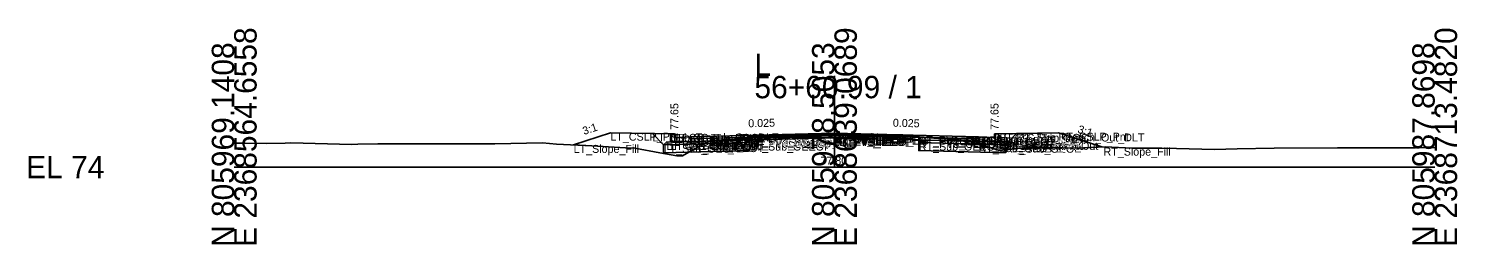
# Model space of a CAD drawing. Extents: x -26 to 8153, y -10 to 9520.
# Drawn here: x 4974.3 to 5152.8, y 4990.3 to 5017.3 of the extents above; entities that cross this region are included whole.
import ezdxf

# ---------------------------------------------------------------- set-up
doc = ezdxf.new("R2010")
doc.units = 0
for name, color, linetype in [('Exist CMT Pavement', 7, 'Continuous'), ('Exist Cross Section Cell', 7, 'Continuous'), ('Exist XS Center Line Elevation Label', 7, 'Continuous'), ('Exist XS Ground Line', 7, 'Continuous'), ('Prop CMT Conc Surface', 7, 'Continuous'), ('Prop CMT Concrete Structures', 7, 'Continuous'), ('Prop CMT Pvmt Course 1', 7, 'Continuous'), ('Prop CMT Pvmt Course 1 CG', 7, 'Continuous'), ('Prop CMT Pvmt Course 1 Wedge', 7, 'Continuous'), ('Prop CMT Pvmt Course 2', 7, 'Continuous'), ('Prop CMT Pvmt Course 2 Wedge', 7, 'Continuous'), ('Prop CMT Pvmt Course 3', 7, 'Continuous'), ('Prop CMT Pvmt Course 3 Wedge', 7, 'Continuous'), ('Prop CMT Pvmt Surface', 7, 'Continuous'), ('Prop CMT Pvmt Wedge Surface 1', 7, 'Continuous'), ('Prop CMT Pvmt Wedge Surface 2', 7, 'Continuous'), ('Prop CMT Pvmt Wedge Surface 3', 7, 'Continuous'), ('Prop CMT Shallow Undercut', 7, 'Continuous'), ('Prop CMT Shallow Undercut Boundary', 7, 'Continuous'), ('Prop CMT Slope Grass', 7, 'Continuous'), ('Prop CMT Subgrade Earthwork', 7, 'Continuous'), ('Prop XS Earthwork Shape', 7, 'Continuous'), ('Prop XS Hydro Elevations', 7, 'Continuous'), ('Prop XS SE Text', 7, 'Continuous'), ('Prop XS Side Slope Text', 7, 'Continuous'), ('Prop XS Subgrade Earthwork', 7, 'Continuous'), ('Scratch_Level_2', 7, 'Continuous'), ('Scratch_Level_6', 7, 'Continuous')]:
    doc.layers.add(name, color=color, linetype=linetype)

msp = doc.modelspace()

# ---------------------------------------------------------------- linework, layer by layer
at = {"layer": 'Exist CMT Pavement'}
for p, q in [((5064.23, 5003.6), (5064.6, 5003.61)), ((5064.6, 5003.61), (5074.27, 5003.79)), ((5074.27, 5003.79), (5074.75, 5003.8)), ((5074.75, 5003.8), (5085.03, 5003.73)), ((5085.03, 5003.73), (5085.55, 5003.72))]:
    msp.add_line(p, q, dxfattribs=at)
at = {"layer": 'Exist Cross Section Cell'}
for p, q in [((5075, 5000), (5075, 5011.41)), ((5000, 5000), (5075, 5000)), ((5075, 5000), (5150, 5000))]:
    msp.add_line(p, q, dxfattribs=at)
at = {"layer": 'Exist XS Ground Line'}
for p, q in [((5000, 5002.97), (5001.35, 5002.97)), ((5001.35, 5002.97), (5004.08, 5002.96)), ((5004.08, 5002.96), (5006.35, 5002.99)), ((5006.35, 5002.99), (5007.08, 5003.01)), ((5007.08, 5003.01), (5014.71, 5002.84)), ((5014.71, 5002.84), (5015.46, 5002.85)), ((5015.46, 5002.85), (5017.96, 5002.89)), ((5017.96, 5002.89), (5025.88, 5002.9)), ((5025.88, 5002.9), (5032.58, 5002.91)), ((5032.58, 5002.91), (5038.53, 5003.03)), ((5038.53, 5003.03), (5040.26, 5002.87)), ((5040.26, 5002.87), (5044.68, 5002.67)), ((5044.68, 5002.67), (5048.9, 5002.41)), ((5057.02, 5001.98), (5059.6, 5003.32)), ((5059.6, 5003.32), (5063.23, 5003.54)), ((5063.23, 5003.54), (5064.23, 5003.6)), ((5064.23, 5003.6), (5064.6, 5003.61)), ((5064.6, 5003.61), (5074.27, 5003.79)), ((5074.27, 5003.79), (5074.75, 5003.8)), ((5074.75, 5003.8), (5085.03, 5003.73)), ((5085.03, 5003.73), (5085.55, 5003.72)), ((5085.55, 5003.72), (5089.24, 5003.5)), ((5089.24, 5003.5), (5091.31, 5003.37)), ((5091.31, 5003.37), (5092.08, 5003.16)), ((5092.08, 5003.16), (5095.64, 5002.08)), ((5105.31, 5002.36), (5108.82, 5002.53)), ((5108.82, 5002.53), (5112.18, 5002.38)), ((5048.9, 5002.41), (5050.07, 5002.36)), ((5050.07, 5002.36), (5053.2, 5001.77)), ((5053.2, 5001.77), (5055.31, 5001.41)), ((5055.31, 5001.41), (5056.01, 5001.42)), ((5056.01, 5001.42), (5057.02, 5001.98)), ((5095.64, 5002.08), (5097.91, 5002.3)), ((5097.91, 5002.3), (5099.11, 5002.41)), ((5099.11, 5002.41), (5103.5, 5002.39)), ((5103.5, 5002.39), (5105.31, 5002.36)), ((5112.18, 5002.38), (5115.89, 5002.37)), ((5115.89, 5002.37), (5117.75, 5002.3)), ((5117.75, 5002.3), (5122.49, 5002.18)), ((5122.49, 5002.18), (5125.33, 5002.28)), ((5125.33, 5002.28), (5129.94, 5002.36)), ((5129.94, 5002.36), (5137.84, 5002.42)), ((5137.84, 5002.42), (5143.25, 5002.39)), ((5143.25, 5002.39), (5147.62, 5002.41)), ((5147.62, 5002.41), (5150, 5002.46))]:
    msp.add_line(p, q, dxfattribs=at)
at = {"layer": 'Prop CMT Conc Surface'}
for points in [[(5055, 5003.65), (5055, 5004.15), (5054.5, 5004.15)], [(5057, 5003.78), (5055, 5003.65)], [(5093, 5003.78), (5095, 5003.65)], [(5095, 5003.65), (5095, 5004.15), (5095.5, 5004.15)]]:
    msp.add_lwpolyline(points, dxfattribs=at)
at = {"layer": 'Prop CMT Concrete Structures'}
for points in [[(5057, 5003.78), (5055, 5003.65), (5055, 5004.15), (5054.5, 5004.15)], [(5054.5, 5004.15), (5054.5, 5003.14), (5057, 5003.2)], [(5057, 5003.2), (5057, 5003.78)], [(5093, 5003.78), (5095, 5003.65), (5095, 5004.15), (5095.5, 5004.15)], [(5095.5, 5004.15), (5095.5, 5003.14), (5093, 5003.2)], [(5093, 5003.2), (5093, 5003.78)]]:
    msp.add_lwpolyline(points, dxfattribs=at)
at = {"layer": 'Prop CMT Pvmt Course 1'}
for points in [[(5075, 5004.23), (5057, 5003.78)], [(5057, 5003.78), (5057, 5003.53)], [(5057, 5003.53), (5064.4, 5003.72)], [(5064.4, 5003.84), (5075, 5004.11)], [(5064.4, 5003.72), (5064.4, 5003.84)], [(5075, 5003.98), (5075, 5004.23)], [(5075, 5004.23), (5093, 5003.78)], [(5075, 5003.98), (5075, 5004.23)], [(5075, 5004.11), (5075, 5003.98), (5075, 5003.98)], [(5085.54, 5003.85), (5075, 5004.11)], [(5075, 5004.11), (5075, 5003.98), (5075, 5003.98)], [(5085.54, 5003.72), (5085.54, 5003.85)], [(5093, 5003.53), (5085.54, 5003.72)], [(5093, 5003.78), (5093, 5003.53)]]:
    msp.add_lwpolyline(points, dxfattribs=at)
at = {"layer": 'Prop CMT Pvmt Course 1 CG'}
for points in [[(5057, 5003.2), (5054, 5003.13), (5053.66, 5002.79)], [(5053.66, 5002.79), (5057, 5002.87)], [(5057, 5002.87), (5057, 5003.2)], [(5093, 5003.2), (5096, 5003.13), (5096.34, 5002.79)], [(5093, 5002.87), (5093, 5003.2)], [(5096.34, 5002.79), (5093, 5002.87)]]:
    msp.add_lwpolyline(points, dxfattribs=at)
at = {"layer": 'Prop CMT Pvmt Course 1 Wedge'}
for points in [[(5075, 5004.11), (5064.4, 5003.84)], [(5075, 5004.11), (5085.54, 5003.85)]]:
    msp.add_lwpolyline(points, dxfattribs=at)
at = {"layer": 'Prop CMT Pvmt Course 2'}
for points in [[(5064.4, 5003.72), (5057, 5003.53)], [(5057, 5003.53), (5057, 5003.2)], [(5057, 5003.2), (5064.4, 5003.39)], [(5064.4, 5003.39), (5064.4, 5003.72)], [(5085.54, 5003.39), (5085.54, 5003.72)], [(5085.54, 5003.72), (5093, 5003.53)], [(5093, 5003.2), (5085.54, 5003.39)], [(5093, 5003.53), (5093, 5003.2)]]:
    msp.add_lwpolyline(points, dxfattribs=at)
at = {"layer": 'Prop CMT Pvmt Course 2 Wedge'}
for points in [[(5075, 5003.98), (5064.4, 5003.72)], [(5075, 5003.98), (5085.54, 5003.72)]]:
    msp.add_lwpolyline(points, dxfattribs=at)
at = {"layer": 'Prop CMT Pvmt Course 3'}
for points in [[(5064.4, 5003.39), (5057, 5003.2)], [(5057, 5003.2), (5057, 5002.87)], [(5057, 5002.87), (5064.4, 5003.06)], [(5064.4, 5003.06), (5064.4, 5003.39)], [(5085.54, 5003.39), (5093, 5003.2)], [(5085.54, 5003.06), (5085.54, 5003.39)], [(5093, 5002.87), (5085.54, 5003.06)], [(5093, 5003.2), (5093, 5002.87)]]:
    msp.add_lwpolyline(points, dxfattribs=at)
at = {"layer": 'Prop CMT Pvmt Course 3 Wedge'}
for points in [[(5075, 5003.65), (5064.4, 5003.39)], [(5075, 5003.65), (5085.54, 5003.39)]]:
    msp.add_lwpolyline(points, dxfattribs=at)
at = {"layer": 'Prop CMT Pvmt Surface'}
for points in [[(5075, 5004.23), (5057, 5003.78)], [(5075, 5004.23), (5093, 5003.78)]]:
    msp.add_lwpolyline(points, dxfattribs=at)
at = {"layer": 'Prop CMT Pvmt Wedge Surface 1'}
for points in [[(5057, 5003.53), (5057, 5003.78)], [(5064.4, 5003.72), (5057, 5003.53)], [(5075, 5004.11), (5064.4, 5003.84)], [(5064.4, 5003.84), (5064.4, 5003.72)], [(5075, 5004.11), (5085.54, 5003.85)], [(5085.54, 5003.85), (5085.54, 5003.72)], [(5085.54, 5003.72), (5093, 5003.53)], [(5093, 5003.53), (5093, 5003.78)]]:
    msp.add_lwpolyline(points, dxfattribs=at)
at = {"layer": 'Prop CMT Pvmt Wedge Surface 2'}
for points in [[(5075, 5003.98), (5057, 5003.53)], [(5057, 5003.53), (5057, 5003.78)], [(5075, 5003.98), (5093, 5003.53)], [(5093, 5003.53), (5093, 5003.78)]]:
    msp.add_lwpolyline(points, dxfattribs=at)
at = {"layer": 'Prop CMT Pvmt Wedge Surface 3'}
for points in [[(5057, 5003.2), (5057, 5003.78)], [(5075, 5003.65), (5057, 5003.2)], [(5075, 5003.65), (5093, 5003.2)], [(5093, 5003.2), (5093, 5003.78)]]:
    msp.add_lwpolyline(points, dxfattribs=at)
at = {"layer": 'Prop CMT Shallow Undercut'}
for points in [[(5056.82, 5001.87), (5064.4, 5002.06), (5064.4, 5003.06), (5058.82, 5002.92), (5057.02, 5001.98)], [(5085.54, 5003.06), (5085.54, 5002.06), (5096.34, 5001.79), (5096.34, 5002.15), (5095.64, 5002.08), (5093.02, 5002.87)]]:
    msp.add_lwpolyline(points, close=True, dxfattribs=at)
at = {"layer": 'Prop CMT Shallow Undercut Boundary'}
for p, q in [((5053.66, 5002.79), (5053.66, 5001.79)), ((5064.4, 5003.06), (5064.4, 5002.06)), ((5085.54, 5003.06), (5085.54, 5002.06)), ((5096.34, 5002.79), (5096.34, 5001.79)), ((5053.66, 5001.79), (5064.4, 5002.06)), ((5096.34, 5001.79), (5085.54, 5002.06))]:
    msp.add_line(p, q, dxfattribs=at)
at = {"layer": 'Prop CMT Slope Grass'}
for points in [[(5054.5, 5004.15), (5047, 5004.3), (5042.41, 5002.77)], [(5095.5, 5004.15), (5103, 5004.3), (5108.39, 5002.51)]]:
    msp.add_lwpolyline(points, dxfattribs=at)
at = {"layer": 'Prop CMT Subgrade Earthwork'}
for points in [[(5057, 5002.87), (5053.66, 5002.79), (5052.25, 5004.2)], [(5064.4, 5003.06), (5057, 5002.87)], [(5064.4, 5003.06), (5064.4, 5003.61)], [(5085.54, 5003.06), (5085.53, 5003.72)], [(5085.54, 5003.06), (5093, 5002.87)], [(5093, 5002.87), (5096.34, 5002.79), (5097.75, 5004.2)]]:
    msp.add_lwpolyline(points, dxfattribs=at)
at = {"layer": 'Prop XS Earthwork Shape'}
for points in [[(5047, 5004.3), (5042.41, 5002.77), (5044.68, 5002.67), (5048.9, 5002.41), (5050.07, 5002.36), (5053.2, 5001.77), (5055.31, 5001.41), (5056.01, 5001.42), (5056.82, 5001.87), (5053.66, 5001.79), (5053.66, 5002.79), (5052.25, 5004.2)], [(5099.11, 5002.41), (5103.5, 5002.39), (5105.31, 5002.36), (5108.39, 5002.51), (5103, 5004.3), (5097.75, 5004.2), (5096.34, 5002.79), (5096.34, 5002.15), (5097.91, 5002.3)], [(5058.82, 5002.92), (5057, 5002.87), (5053.66, 5002.79), (5053.66, 5001.79), (5056.82, 5001.87), (5057.02, 5001.98)], [(5057.02, 5001.98), (5058.82, 5002.92), (5064.4, 5003.06), (5064.4, 5002.06), (5056.82, 5001.87)], [(5063.23, 5003.54), (5064.23, 5003.6), (5064.4, 5003.61), (5064.4, 5003.06), (5058.82, 5002.92), (5059.6, 5003.32)], [(5092.08, 5003.16), (5093.02, 5002.87), (5093, 5002.87), (5085.54, 5003.06), (5085.53, 5003.72), (5085.55, 5003.72), (5089.24, 5003.5), (5091.31, 5003.37)], [(5096.34, 5002.15), (5096.34, 5001.79), (5085.54, 5002.06), (5085.54, 5003.06), (5093, 5002.87), (5093.02, 5002.87), (5095.64, 5002.08)], [(5093.02, 5002.87), (5096.34, 5002.79), (5096.34, 5002.15), (5095.64, 5002.08)]]:
    msp.add_lwpolyline(points, close=True, dxfattribs=at)
at = {"layer": 'Prop XS Subgrade Earthwork'}
for p, q in [((5053.66, 5002.79), (5064.4, 5003.06)), ((5085.54, 5003.06), (5096.34, 5002.79))]:
    msp.add_line(p, q, dxfattribs=at)
at = {"layer": 'Scratch_Level_6'}
for points in [[(5056.82, 5001.87), (5064.4, 5002.06), (5064.4, 5003.06), (5058.82, 5002.92), (5057.02, 5001.98)], [(5085.54, 5003.06), (5085.54, 5002.06), (5096.34, 5001.79), (5096.34, 5002.15), (5095.64, 5002.08), (5093.02, 5002.87)]]:
    msp.add_lwpolyline(points, close=True, dxfattribs=at)

# ---------------------------------------------------------------- texts
at = {"layer": 'Exist Cross Section Cell'}
for s, p in [('E 2368564.6558', (5002.8, 4990)), ('E 2368639.0689', (5077.8, 4990)), ('E 2368713.4820', (5152.8, 4990)), ('N 805969.1408', (5000, 4990)), ('N 805978.5053', (5075, 4990)), ('N 805987.8698', (5150, 4990))]:
    msp.add_text(s, height=2.8, rotation=90, dxfattribs=at).set_placement(p)
for s, p in [('L', (5065, 5011.41)), ('56+60.99 / 1', (5065, 5008.61)), ('EL 74', (4974, 4998.6))]:
    msp.add_text(s, height=2.8, dxfattribs=at).set_placement(p)
at = {"layer": 'Exist XS Center Line Elevation Label'}
msp.add_text('77.80', height=1, dxfattribs=at).set_placement((5073.25, 5000.3))
at = {"layer": 'Prop XS Hydro Elevations'}
for p in [(5055.5, 5004.65), (5095.5, 5004.65)]:
    msp.add_text('77.65', height=1, rotation=90, dxfattribs=at).set_placement(p)
at = {"layer": 'Prop XS SE Text'}
for rotation, p in [(358.5679, (5082.29, 5005.05)), (1.4321, (5064.24, 5004.97))]:
    msp.add_text('0.025', height=1, rotation=rotation, dxfattribs=at).set_placement(p)
at = {"layer": 'Prop XS Side Slope Text'}
for rotation, p in [(18.4349, (5043.71, 5004)), (341.5651, (5105.3, 5004.33))]:
    msp.add_text('3:1', height=1, rotation=rotation, dxfattribs=at).set_placement(p)
at = {"layer": 'Scratch_Level_2'}
for s, p in [('LT_CSLP_Pnt', (5047, 5003.3)), ('RT_CSLP_Pnt', (5103, 5003.3)), ('LT_Slope_Fill', (5042.41, 5001.77)), ('LT_Sub_Trench_Out_DLT', (5052.25, 5003.2)), ('LT_Sub_OEOP', (5053.66, 5001.79)), ('LT_CG1_Shelf_Out', (5054, 5002.13)), ('LT_CG_Top_BOC', (5054.5, 5003.15)), ('LT_CG_Bot_BOC', (5054.5, 5002.14)), ('LT_CG_Top_Face', (5055, 5003.15)), ('LT_CG_Top_Gut', (5055, 5002.65)), ('LT_PV1_OEOT', (5057, 5002.78)), ('LT_PV2_OEOT', (5057, 5002.53)), ('LT_PV3_OEOT', (5057, 5002.2)), ('LT_CG_Bot_IE', (5057, 5002.2)), ('LT_Sub_OEOT', (5057, 5001.87)), ('LT_PV1_OEEOP', (5064.4, 5002.84)), ('LT_PV2_OEEOP', (5064.4, 5002.72)), ('LT_PV_OEEOP_EG', (5064.4, 5002.6)), ('LT_PV3_OEEOP', (5064.4, 5002.39)), ('LT_Sub_OEEOP', (5064.4, 5002.06)), ('LT_PV_Sub_Tie_Out', (5064.42, 5002.6)), ('PV1_PGL', (5075, 5003.23)), ('RT_PV1_IEEOP', (5075, 5003.11)), ('LT_PV1_IEEOP', (5075, 5003.11)), ('RT_PV2_IEEOP', (5075, 5002.98)), ('LT_PV2_IEEOP', (5075, 5002.98)), ('PV2_PGL', (5075, 5002.98)), ('RT_PV_IEEOP_EG', (5075, 5002.8)), ('LT_PV_IEEOP_EG', (5075, 5002.8)), ('RT_PV3_IEEOP', (5075, 5002.65)), ('LT_PV3_IEEOP', (5075, 5002.65)), ('RT_PV_Sub_Tie_Out', (5085.53, 5002.72)), ('RT_PV1_OEEOP', (5085.54, 5002.85)), ('RT_PV_OEEOP_EG', (5085.54, 5002.72)), ('RT_PV2_OEEOP', (5085.54, 5002.72)), ('RT_PV3_OEEOP', (5085.54, 5002.39)), ('RT_Sub_OEEOP', (5085.54, 5002.06)), ('RT_PV1_OEOT', (5093, 5002.78)), ('RT_PV2_OEOT', (5093, 5002.53)), ('RT_PV3_OEOT', (5093, 5002.2)), ('RT_CG_Bot_IE', (5093, 5002.2)), ('RT_Sub_OEOT', (5093, 5001.87)), ('RT_CG_Top_Face', (5095, 5003.15)), ('RT_CG_Top_Gut', (5095, 5002.65)), ('RT_CG_Top_BOC', (5095.5, 5003.15)), ('RT_CG_Bot_BOC', (5095.5, 5002.14)), ('RT_CG1_Shelf_Out', (5096, 5002.13)), ('RT_Sub_OEOP', (5096.34, 5001.79)), ('RT_Sub_Trench_Out_DLT', (5097.75, 5003.2)), ('RT_Slope_Fill', (5108.62, 5001.43))]:
    msp.add_text(s, height=1, dxfattribs=at).set_placement(p)

doc.saveas('drawing.dxf')
